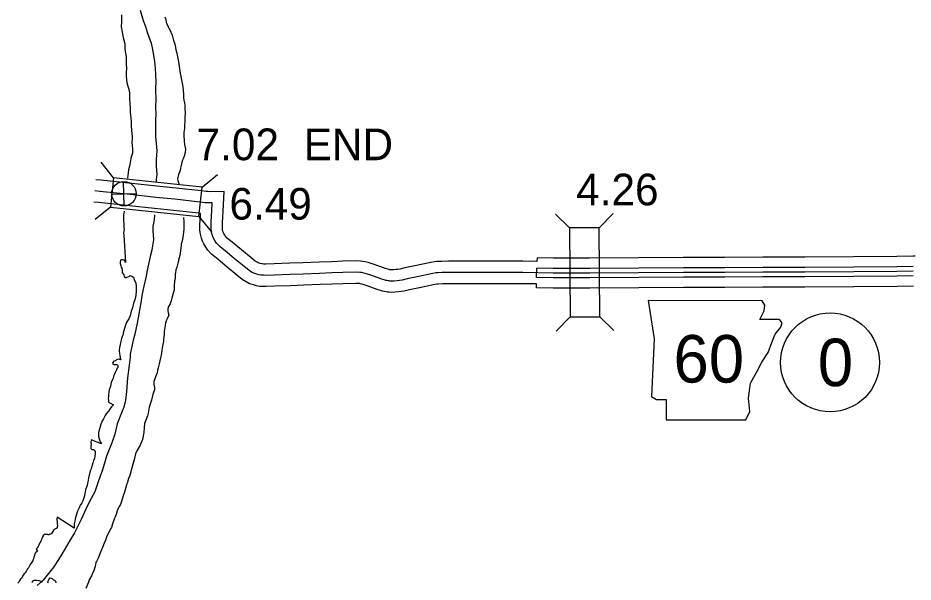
# Model space of a CAD drawing. Extents: x -83719 to 153526, y -11835 to 11446.
# Drawn here: x 955.4 to 1353.7, y -139.2 to 111.7 of the extents above; entities that cross this region are included whole.
import ezdxf

# ---------------------------------------------------------------- set-up
doc = ezdxf.new("R2010")
doc.units = 0
for name, color, linetype in [('Level 10', 7, 'Continuous'), ('Level 2', 7, 'Continuous'), ('Level 20', 7, 'Continuous'), ('Level 21', 7, 'Continuous'), ('Level 25', 7, 'Continuous'), ('Level 26', 7, 'Continuous'), ('Level 27', 7, 'Continuous'), ('Level 58', 7, 'Continuous'), ('Level 59', 7, 'Continuous'), ('Level 9', 7, 'Continuous')]:
    doc.layers.add(name, color=color, linetype=linetype)

msp = doc.modelspace()

# ---------------------------------------------------------------- linework, layer by layer
at = {"layer": 'Level 10'}
for points in [[(1186.39, 3.38), (1180.11, 3.5), (1157.34, 3.52), (1147.01, 3.5), (1144.08, 3.45), (1141.76, 3.33), (1140.75, 3.24), (1139.1, 3.01), (1131.99, 1.47), (1127.54, 0.52), (1125.39, 0.02), (1124.49, -0.12), (1123.58, -0.24), (1122.56, -0.34), (1121.86, -0.35), (1121.27, -0.34), (1121.05, -0.31), (1120.89, -0.29), (1120.77, -0.27), (1120.63, -0.23), (1120, -0.02), (1119, 0.31), (1113.54, 2.22), (1111.22, 2.93), (1109.9, 3.26), (1108.94, 3.44), (1107.83, 3.54), (1105.94, 3.62), (1099.85, 3.47), (1094.97, 3.27), (1089.51, 3.09), (1082.2, 2.81), (1076.41, 2.58), (1069.44, 2.36), (1065.71, 2.24), (1064.82, 2.25), (1064.09, 2.28), (1063.92, 2.32), (1063.21, 2.52), (1062.36, 2.8), (1061.82, 3.07), (1061.03, 3.56), (1059.19, 5.01), (1054.9, 8.59), (1050.78, 12), (1049.49, 13.02), (1048.61, 13.83), (1047.64, 14.83), (1047.47, 15.06), (1047.08, 15.79), (1046.78, 16.4), (1046.68, 16.67), (1046.48, 17.49), (1046.46, 17.65), (1046.41, 18.09), (1046.39, 19.65), (1046.47, 20.89), (1046.6, 23.08), (1046.78, 25.84), (1047.18, 34.49), (1040.99, 34.44), (1039.92, 34.47), (1039.15, 34.53), (1036.95, 34.76), (1025.81, 36.01), (1017.32, 36.89), (1006.12, 38.11), (992.32, 39.56), (990.07, 39.74)], [(1186.18, -6.62), (1180, -6.5), (1157.34, -6.48), (1147.1, -6.5), (1144.43, -6.54), (1142.45, -6.65), (1141.88, -6.7), (1140.87, -6.84), (1134.09, -8.3), (1129.72, -9.24), (1127.29, -9.81), (1125.92, -10.02), (1124.7, -10.18), (1123.09, -10.33), (1121.86, -10.35), (1120.66, -10.33), (1119.86, -10.24), (1119.32, -10.17), (1118.48, -10.02), (1117.64, -9.77), (1116.83, -9.5), (1115.78, -9.16), (1110.43, -7.28), (1108.54, -6.71), (1107.77, -6.51), (1107.57, -6.47), (1107.17, -6.44), (1105.86, -6.38), (1100.18, -6.53), (1095.34, -6.72), (1089.87, -6.9), (1082.59, -7.18), (1076.77, -7.41), (1069.77, -7.63), (1065.82, -7.77), (1064.51, -7.75), (1062.88, -7.67), (1061.58, -7.42), (1060.27, -7.04), (1058.54, -6.48), (1056.93, -5.67), (1055.28, -4.64), (1052.89, -2.75), (1048.51, 0.89), (1044.5, 4.22), (1043.01, 5.39), (1041.62, 6.66), (1039.97, 8.38), (1038.98, 9.74), (1038.19, 11.21), (1037.55, 12.5), (1037.09, 13.8), (1036.66, 15.55), (1036.54, 16.39), (1036.42, 17.47), (1036.38, 19.92), (1036.49, 21.53), (1036.61, 23.69), (1036.69, 24.73), (1035.87, 24.82), (1024.73, 26.07), (1016.27, 26.95), (1005.06, 28.16), (991.4, 29.6), (989.28, 29.77)], [(1353.65, 5.7), (1346.45, 5.59), (1327.26, 5.4), (1305.59, 5.31), (1286.8, 5.33), (1269.86, 5.21), (1251.49, 5.12), (1231.58, 5.01), (1209.8, 4.87), (1206.44, 4.85), (1193.69, 4.89), (1186.42, 5.04), (1186.39, 3.38)], [(1353.79, -3.05), (1346.56, -3.16), (1327.32, -3.35), (1305.61, -3.44), (1286.82, -3.42), (1269.91, -3.54), (1251.53, -3.63), (1231.63, -3.74), (1209.86, -3.88), (1206.45, -3.9), (1193.59, -3.85), (1186.24, -3.71), (1186.33, 0.46)], [(1353.72, 1.12), (1346.51, 1), (1327.29, 0.81), (1305.6, 0.72), (1286.81, 0.75), (1269.89, 0.63), (1251.51, 0.54), (1231.61, 0.43), (1209.83, 0.29), (1206.44, 0.27), (1193.64, 0.31), (1186.33, 0.46)], [(1353.87, -7.63), (1346.62, -7.75), (1327.35, -7.94), (1305.61, -8.03), (1286.83, -8), (1269.94, -8.12), (1251.56, -8.21), (1231.66, -8.32), (1209.89, -8.46), (1206.46, -8.48), (1193.53, -8.44), (1186.15, -8.29), (1186.18, -6.62)]]:
    msp.add_lwpolyline(points, dxfattribs=at)
msp.add_arc((1355.19, -88.95), 94.67, 90.3273, 90.9314, dxfattribs=at)
at = {"layer": 'Level 2'}
for points in [[(1009.8, 115.2), (1011.16, 110.6), (1012.27, 107.9), (1013.05, 105.01), (1014.12, 102.14), (1014.67, 100.45), (1015.16, 98.4), (1015.81, 95.14), (1016.16, 92.35), (1016.54, 89.36), (1016.62, 86.46), (1016.76, 83.76), (1016.63, 79.92), (1016.75, 75.48), (1016.64, 72.24), (1016.8, 68.87), (1016.67, 66.27), (1016.59, 62.93), (1016.66, 59.06), (1017.31, 52.6), (1016.95, 48.69), (1017, 45.62), (1017.19, 42.22), (1016.99, 39.65), (1016.97, 38.67)], [(1016.2, 24.19), (1016.01, 21.94), (1015.43, 18.88), (1015.41, 17.08), (1015.72, 13.12), (1015.08, 8.46), (1014.23, 5.54), (1012.75, -1.28), (1012.5, -3.15), (1011.52, -7.55), (1010.63, -11.75), (1010.16, -14.96), (1009.66, -17.38), (1009.41, -19.19), (1008.94, -21.7), (1008.44, -24.02), (1007.47, -28.88), (1006.78, -31.54), (1005.35, -37.82), (1005.32, -39.22), (1004.95, -42.66), (1004.21, -48.39), (1003.77, -54.48), (1003.31, -58.29), (1002.53, -61.35), (1001.47, -63.95), (999.63, -68.77), (998.49, -73.4), (997.17, -77.31), (994.83, -83.21), (993.98, -86.31), (992.91, -89.77), (991.3, -94.22), (989.6, -99.07), (987.28, -103.31), (985.65, -106.82), (983.64, -111.38), (980.57, -117.27), (978.12, -121.44), (975.03, -126.76), (971.42, -132.46), (966.65, -138.3), (964.02, -140.8)]]:
    msp.add_lwpolyline(points, dxfattribs=at)
at = {"layer": 'Level 20'}
for p, q in [((997.97, 40.67), (992.43, 47.51)), ((1037.35, 36.51), (1044.19, 42.05)), ((996.58, 27.54), (989.74, 22.01)), ((1200.83, 18.31), (1194.56, 24.49)), ((1214.03, 18.41), (1220.21, 24.68)), ((1035.97, 23.39), (1041.5, 16.55)), ((1201.11, -21.28), (1194.93, -27.55)), ((1214.31, -21.19), (1220.58, -27.37))]:
    msp.add_line(p, q, dxfattribs=at)
for points in [[(996.58, 27.54), (1035.97, 23.39), (1037.35, 36.51), (997.97, 40.67)], [(1214.31, -21.19), (1214.03, 18.41), (1200.83, 18.31), (1201.11, -21.28)]]:
    msp.add_lwpolyline(points, close=True, dxfattribs=at)
at = {"layer": 'Level 21'}
msp.add_lwpolyline([(1235.91, -14.03), (1238.45, -30.95), (1237.32, -56.61), (1239.58, -58.02), (1243.81, -58.02), (1243.81, -67.04), (1279.33, -67.04), (1281.03, -63.37), (1280.46, -57.45), (1281.31, -50.68), (1284.41, -45.33), (1286.38, -41.38), (1289.2, -37.15), (1290.9, -32.64), (1292.31, -28.97), (1294.84, -25.87), (1295.41, -23.9), (1294.28, -22.49), (1285.54, -22.49), (1287.51, -18.54), (1287.79, -16), (1286.62, -14.05)], close=True, dxfattribs=at)
at = {"layer": 'Level 26'}
for p, q in [((1002.74, 28.09), (1002.49, 38.94)), ((997.19, 33.39), (1008.04, 33.64))]:
    msp.add_line(p, q, dxfattribs=at)
msp.add_circle((1002.62, 33.52), 5.43, dxfattribs=at)
at = {"layer": 'Level 27'}
msp.add_circle((1316.78, -41.5), 22, dxfattribs=at)
at = {"layer": 'Level 59'}
msp.add_lwpolyline([(1353.76, -0.96), (1346.53, -1.08), (1327.31, -1.27), (1305.6, -1.36), (1286.82, -1.34), (1269.9, -1.45), (1251.52, -1.54), (1231.62, -1.66), (1209.85, -1.79), (1206.45, -1.82), (1193.61, -1.77), (1180.05, -1.5), (1157.34, -1.48), (1147.06, -1.5), (1144.25, -1.54), (1142.11, -1.66), (1141.32, -1.73), (1139.99, -1.91), (1133.04, -3.41), (1128.63, -4.36), (1126.34, -4.89), (1125.2, -5.07), (1124.14, -5.21), (1122.83, -5.33), (1121.86, -5.35), (1120.96, -5.33), (1120.46, -5.28), (1120.1, -5.23), (1119.63, -5.14), (1119.13, -5), (1118.42, -4.76), (1117.39, -4.42), (1111.99, -2.53), (1109.88, -1.89), (1108.83, -1.62), (1108.25, -1.52), (1107.5, -1.45), (1105.9, -1.38), (1100.02, -1.53), (1095.15, -1.73), (1089.69, -1.91), (1082.4, -2.18), (1076.59, -2.41), (1069.6, -2.64), (1065.77, -2.77), (1064.67, -2.75), (1063.48, -2.69), (1062.75, -2.55), (1061.74, -2.26), (1060.45, -1.84), (1059.38, -1.3), (1058.16, -0.54), (1056.04, 1.13), (1051.71, 4.74), (1047.64, 8.11), (1046.25, 9.2), (1045.12, 10.24), (1043.81, 11.6), (1043.23, 12.4), (1042.64, 13.5), (1042.17, 14.45), (1041.89, 15.24), (1041.57, 16.52), (1041.5, 17.02), (1041.42, 17.78), (1041.38, 19.78), (1041.48, 21.21), (1041.61, 23.38), (1041.79, 26.12), (1041.94, 29.45), (1040.94, 29.44), (1039.66, 29.47), (1038.7, 29.55), (1036.41, 29.79), (1025.27, 31.04), (1016.8, 31.92), (1005.59, 33.13), (991.86, 34.58), (989.67, 34.75)], dxfattribs=at)
at = {"layer": 'Level 9'}
for points in [[(1001.53, 113.11), (1001.55, 110.21), (1001.45, 107.77), (1001.84, 105.45), (1002.28, 102.99), (1002.98, 100.27), (1002.94, 98.37), (1003.21, 96.77), (1003.57, 94.51), (1003.59, 92.68), (1003.59, 91.48), (1003.69, 88.94), (1003.62, 87.74), (1003.54, 85.87), (1003.95, 82.98), (1004.36, 81.42), (1004.65, 80.53), (1004.98, 79.47), (1005.12, 78.04), (1005.15, 77.17), (1005.14, 75.97), (1005.28, 73.37), (1005.39, 71.77), (1005.44, 70)], [(1020.78, 112.19), (1021.21, 111.01), (1021.44, 109.91), (1021.73, 109.15), (1022.36, 107.77), (1022.61, 107.21), (1023.11, 106.15), (1023.49, 105.39), (1023.85, 104.57), (1024.18, 103.51), (1024.69, 101.72), (1025.09, 100.5), (1025.39, 99.4), (1025.51, 98.64), (1025.67, 97.54), (1026.08, 96.05), (1026.46, 94.36), (1026.8, 92.87), (1027.13, 90.44), (1027.27, 88.94), (1027.78, 86.39), (1028.17, 84.23), (1028.51, 82.64), (1028.76, 81.01), (1029, 79.41), (1029.14, 77.78), (1029.12, 76.25), (1029.28, 75.18), (1029.55, 73.89), (1029.68, 72.72), (1029.66, 72.19), (1029.69, 71.39), (1029.8, 69.49), (1029.77, 67.22), (1029.7, 65.82), (1029.62, 64.01), (1029.59, 62.61), (1029.31, 60.73), (1029.21, 59.43), (1029.41, 57.17)], [(1005.44, 70), (1005.52, 68.47), (1005.71, 67.34), (1005.86, 65.48), (1005.88, 63.81), (1006, 61.68), (1006.24, 59.05), (1006.3, 58.18), (1006.12, 56.11), (1006.25, 55.11), (1006.36, 53.28), (1006.38, 51.61), (1005.74, 49.36), (1005.6, 48.22), (1005.07, 45.73), (1004.64, 44.22), (1004.35, 41.58), (1004.18, 40.44), (1004.17, 40.4)], [(1029.41, 57.17), (1029.59, 55.2), (1029.64, 54.87), (1029.95, 53.28), (1029.78, 51.87), (1029.43, 50.26), (1028.99, 49.11), (1028.64, 48.47), (1028.44, 47.56), (1028.01, 46.02), (1027.81, 44.94), (1027.57, 43.87), (1027.32, 43.16), (1026.92, 42.15), (1026.71, 41.38), (1026.56, 40.74), (1026.5, 40.37), (1026.56, 39.44), (1026.71, 38.97), (1027, 38.01), (1027.27, 37.46)], [(1002.64, 25.8), (1002.47, 23.97), (1002.39, 21.84), (1002.57, 20.24), (1002.61, 18.57), (1002.64, 17.71), (1002.45, 16.03), (1002.51, 15.07), (1003.3, 3.01), (1002.71, 3.93), (1002.24, 4.08), (1001.57, 4.13), (1001.08, 3.92), (1000.97, 3.08), (1000.99, 2.51), (1001.22, 1.42), (1001.43, 0.82), (1001.61, 0.39), (1001.8, -0.34), (1001.89, -1.47), (1001.89, -1.5), (1002.34, -2.09), (1002.38, -2.16), (1002.59, -2.55), (1002.71, -3.35), (1003.29, -3.73), (1003.45, -3.73), (1003.65, -3.72), (1003.82, -3.69), (1003.92, -3.62), (1004.91, -3.26), (1005.33, -2.78), (1006.1, -3.12), (1006.85, -3.6), (1007.11, -4.67), (1007.95, -6.28), (1007.99, -7.58), (1008.12, -8.54), (1008.12, -9.74), (1007.84, -11.75), (1007.49, -13.73), (1006.9, -15.22), (1006.35, -17.2), (1005.83, -18.72), (1005.42, -20.73), (1004.72, -22.18), (1004.18, -23.06), (1003.7, -23.71), (1003.39, -24.49), (1003.15, -25.43), (1002.91, -26.4), (1002.44, -27.78), (1002.16, -29.43), (1001.6, -30.91), (1001.23, -32.09), (1000.9, -33.6), (1000.67, -34.9), (1000.5, -36.01), (1000.48, -36.51), (1000.68, -37.44), (1000.77, -38.51), (1000.88, -38.97), (1001, -39.63), (1001.25, -40.29), (999.98, -40), (999.36, -40.41), (998.83, -40.73), (998.24, -40.91), (997.85, -41.29), (997.75, -41.42), (997.56, -41.8), (997.6, -41.86), (997.74, -42.19), (997.88, -42.32), (998.15, -42.45)], [(1029.14, 22.89), (1029.15, 22.49), (1029.21, 21.69), (1029.24, 20.46), (1029.24, 19.45), (1029.28, 17.69), (1029.11, 16.61), (1028.92, 15.21), (1028.71, 13.27), (1028.34, 11.99), (1028.07, 11.05), (1028.04, 10.65), (1027.71, 8.13), (1027.47, 6.06), (1026.96, 4.01), (1026.87, 3.47), (1026.6, 2.6), (1026.08, 0.92), (1025.74, -0.26), (1025.66, -0.76), (1025.54, -1.3), (1025.43, -2.37), (1025.35, -4.14), (1025.15, -5.28), (1025.01, -7.42), (1025, -8.56), (1024.89, -9.39), (1024.53, -10.67), (1023.96, -12.99), (1023.69, -14.06), (1023.13, -15.51), (1022.49, -16.63), (1022.09, -17.71), (1022.14, -18.38), (1022.34, -19.47), (1022.53, -20.5), (1021.91, -22.19), (1021.33, -23.04), (1021.16, -23.98), (1020.92, -24.88), (1020.75, -26.09), (1020.67, -26.76), (1020.54, -27.93), (1020.47, -29.1), (1020.26, -31.34), (1020.18, -32.14), (1019.89, -33.59), (1019.66, -34.96), (1019.53, -36.17), (1019.19, -38.34), (1018.82, -39.52), (1018.52, -40.8), (1018.26, -42.07), (1017.87, -43.92), (1017.6, -44.93), (1017.4, -46.13), (1016.65, -47.92), (1016.19, -49.2), (1015.98, -50.01), (1015.84, -51.02), (1015.92, -51.48), (1016.17, -52.34)], [(998.15, -42.45), (998.55, -42.47), (998.95, -42.43), (999.48, -42.48), (999.79, -42.67), (999.89, -42.87), (999.96, -43.1), (999.94, -43.3), (999.88, -43.7), (999.56, -44.11), (999.28, -44.79), (998.9, -45.63), (998.62, -46.27), (998.46, -46.68), (998.11, -47.32), (997.96, -47.69), (997.78, -48.46), (997.44, -49.47), (997, -50.45), (996.65, -52.13), (996.34, -53.01), (996.09, -53.58), (995.82, -54.82), (995.78, -55.76), (995.67, -56.6), (995.6, -57.53), (995.68, -58.3), (995.8, -58.99), (995.98, -59.39), (997.97, -60.34), (997.13, -61.2), (996.39, -62.28), (996.23, -62.42), (995.88, -63.16), (995.62, -63.37), (994.62, -64.47), (994.56, -64.6), (994.2, -65.18), (993.54, -66.56), (992.84, -67.72), (992.72, -68.05), (992.34, -68.97), (992.04, -69.94), (991.92, -70.61), (991.46, -72.16), (991.31, -72.76), (991.3, -73.4), (991.33, -74.47), (991.55, -75.43), (991.88, -76.39), (992.23, -77.01), (992.68, -77.73), (988, -75.99), (987.84, -77.3), (988.02, -77.76), (987.97, -78.29), (987.94, -78.63), (987.89, -79), (987.87, -79.46), (987.94, -79.73), (988.12, -80.06), (988.39, -80.22), (988.49, -80.21), (989.09, -80.3), (989.36, -80.49), (989.74, -81.08), (989.83, -81.95), (989.73, -83.08), (989.46, -84.26), (989.27, -84.66), (988.97, -85.84), (988.82, -86.21), (988.51, -87.22), (988.32, -87.63), (987.99, -88.8), (987.61, -89.78), (987.22, -91.16), (987.13, -91.53), (986.83, -92.81), (986.66, -94.01), (986.43, -95.22), (986.23, -96.29), (985.95, -97.07), (985.73, -97.74), (985.55, -98.21), (985.3, -99.12), (985.26, -99.76), (985.08, -100.83), (984.84, -101.77), (984.35, -103.15), (983.94, -104.03), (983.49, -104.68), (983.17, -104.98), (982.67, -106.17), (982.35, -106.77), (981.94, -107.65), (981.67, -108.59), (981.39, -109.64), (981.12, -110.48), (980.84, -111.29), (980.7, -112.16)], [(1016.17, -52.34), (1016.24, -53.64), (1015.53, -55.56), (1015.13, -57.01), (1014.87, -58.28), (1014.41, -59.63), (1013.85, -61.41), (1013.36, -64.1), (1013.06, -65.31), (1012.35, -67.26), (1011.82, -68.64), (1011.54, -70.58), (1011.46, -72.72), (1010.85, -75.78), (1009.88, -78.3), (1008.42, -80.78), (1007.76, -82.2), (1007.13, -84.89), (1006.52, -86.84), (1005.26, -91.84), (1004.69, -93.13), (1004.17, -94.78), (1004.17, -94.88), (1003.96, -95.58), (1002.9, -99.28), (1002.27, -100.8), (1001.9, -101.94), (1001.39, -103.89), (1001.08, -104.64), (1000.54, -105.62), (1000.22, -106.13), (999.66, -107.51), (999.2, -109.12), (998.73, -110.17), (998.38, -110.78), (997.58, -113.27), (997.13, -114.99), (996.61, -115.57), (995.77, -117.53), (995, -118.75), (994.42, -120.6), (993.82, -121.88), (993.04, -123.84), (992.44, -125.19), (991.82, -126.64), (991.11, -128.63), (990.41, -130.08), (990.16, -130.56), (989.84, -132.27), (989.25, -134.02), (988.5, -135.74), (988.19, -136.42), (987.2, -138.25), (986.86, -139.19), (985.71, -142.09)], [(980.7, -112.16), (980.58, -112.7), (980.46, -113.27), (980.41, -113.97), (980.49, -114.33), (980.47, -114.83), (980.48, -115.23), (972.89, -110.37), (972.74, -110.9), (972.89, -112.84), (973.09, -114.33), (972.69, -115.34), (972.46, -115.42), (971.93, -115.7), (971.6, -115.84), (971.28, -116.18), (971.22, -116.25), (970.61, -117.17), (970.61, -117.23), (970.42, -117.54), (970.22, -117.71), (969.99, -117.85), (969.86, -117.89), (969.7, -117.93), (969.27, -118.14), (968.8, -118.15), (968.7, -118.12), (968.4, -118.06), (968.07, -118), (967.86, -117.98), (967.56, -117.92), (967.3, -118.02), (967.1, -118.1), (966.88, -118.37), (966.81, -118.4), (966.4, -119.15), (966.3, -119.35), (966.09, -119.96), (965.77, -120.63), (965.77, -120.67), (965.62, -121.04), (965.36, -121.41), (965.04, -122.02), (964.77, -122.8), (964.57, -123.14), (964.45, -123.37), (964.2, -123.88), (964.07, -124.12), (963.74, -124.39), (963.52, -124.6), (964.16, -125.08), (963.75, -125.73), (963.55, -125.8), (963.1, -126.38), (962.97, -126.68), (962.76, -127.42), (962.55, -128.13), (962.4, -128.93), (962.12, -129.54), (962.02, -129.78), (961.64, -130.39), (961.32, -130.8), (960.83, -131.35), (960.68, -131.65), (960.14, -132.87), (959.76, -133.31), (959.25, -134.26), (958.64, -135.28), (958.19, -135.62), (957.77, -136.07), (957.32, -136.85), (956.97, -137.59), (956.58, -137.9), (956.17, -138.65), (955.85, -139.19), (955.44, -139.77)], [(961.82, -139.39), (961.88, -139.13), (962.23, -138.68), (962.33, -138.58), (962.79, -138.43), (963.22, -138.36), (963.92, -138.37), (964.59, -138.49), (964.96, -138.54), (965.64, -138.82), (966.21, -139.24)], [(968.68, -139.48), (968.84, -139.04), (968.9, -138.84), (969.12, -138.4), (969.09, -138.4), (969.25, -138.09), (969.31, -137.99), (969.72, -137.31), (970.29, -137.43), (970.73, -137.59), (970.91, -137.88), (971.28, -138.27), (971.75, -138.36), (972.1, -138.78), (972.29, -139.61)]]:
    msp.add_lwpolyline(points, dxfattribs=at)

# ---------------------------------------------------------------- texts
at = {"layer": 'Level 21'}
msp.add_text('60', height=21.12, dxfattribs=at).set_placement((1247.12, -50.46))
at = {"layer": 'Level 25'}
for s, p in [('7.02', (1034.94, 48.45)), ('END', (1082.59, 48.45))]:
    msp.add_text(s, height=14.08, dxfattribs=at).set_placement(p)
at = {"layer": 'Level 27'}
msp.add_text('0', height=21.12, dxfattribs=at).set_placement((1311.34, -52.06))
at = {"layer": 'Level 58'}
for s, p in [('4.26', (1203.82, 28.37)), ('6.49', (1049.55, 22.01))]:
    msp.add_text(s, height=14.08, dxfattribs=at).set_placement(p)

doc.saveas('drawing.dxf')
